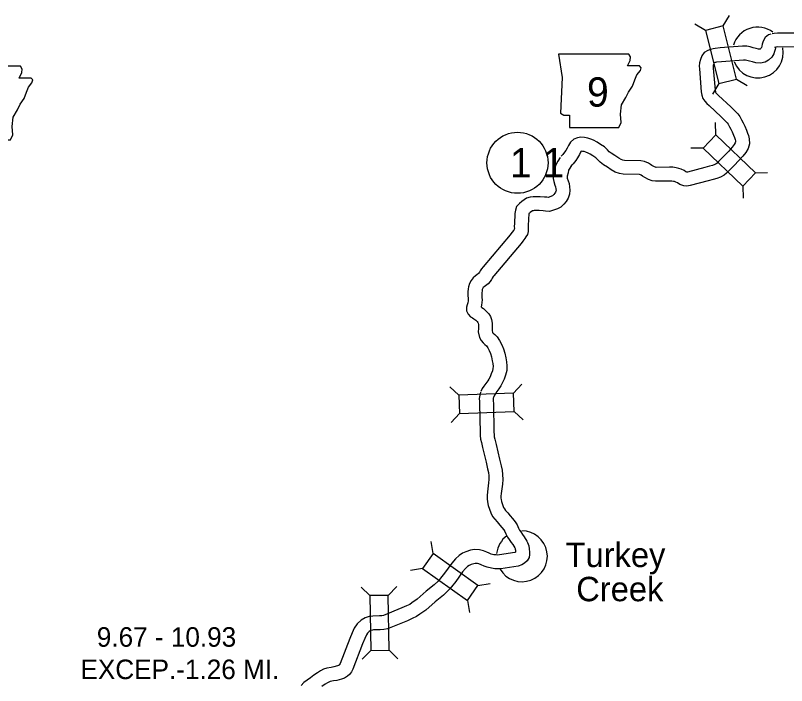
# Model space of a CAD drawing. Extents: x -939622 to -934222, y 1383701 to 1385301.
# Drawn here: x -936587.9 to -936537.9, y 1384812.3 to 1384855.7 of the extents above; entities that cross this region are included whole.
import ezdxf

# ---------------------------------------------------------------- set-up
doc = ezdxf.new("R2010")
doc.units = 0
for name, color, linetype in [('Level 10', 7, 'Continuous'), ('Level 20', 7, 'Continuous'), ('Level 21', 7, 'Continuous'), ('Level 24', 7, 'Continuous'), ('Level 25', 7, 'Continuous'), ('Level 27', 7, 'Continuous')]:
    doc.layers.add(name, color=color, linetype=linetype)

msp = doc.modelspace()

# ---------------------------------------------------------------- linework, layer by layer
at = {"layer": 'Level 10'}
for points in [[(-936538.896, 1384854.515), (-936539.048, 1384854.461), (-936539.268, 1384854.285), (-936539.41, 1384854.055), (-936539.47, 1384853.852), (-936539.499, 1384853.728), (-936539.521, 1384853.644), (-936539.532, 1384853.614), (-936539.547, 1384853.589), (-936539.598, 1384853.539), (-936539.606, 1384853.535), (-936539.628, 1384853.529), (-936539.712, 1384853.538), (-936539.866, 1384853.578), (-936540.053, 1384853.631), (-936540.241, 1384853.68), (-936540.465, 1384853.736), (-936540.743, 1384853.722), (-936542.195, 1384853.617), (-936542.522, 1384853.577), (-936542.657, 1384853.563), (-936542.824, 1384853.521), (-936543, 1384853.449), (-936543.221, 1384853.318), (-936543.388, 1384853.095), (-936543.47, 1384852.87), (-936543.534, 1384852.643), (-936543.549, 1384852.442), (-936543.542, 1384852.251), (-936543.417, 1384850.76), (-936543.378, 1384850.555), (-936543.312, 1384850.345), (-936543.192, 1384850.169), (-936543.066, 1384850.016), (-936542.911, 1384849.87), (-936542.121, 1384849.153), (-936541.749, 1384848.762), (-936541.684, 1384848.671), (-936541.588, 1384848.501), (-936541.496, 1384848.337), (-936541.409, 1384848.165), (-936541.324, 1384847.958), (-936541.264, 1384847.799), (-936541.223, 1384847.673), (-936541.201, 1384847.587), (-936541.199, 1384847.515), (-936541.218, 1384847.448), (-936541.281, 1384847.341), (-936541.41, 1384847.176), (-936541.638, 1384846.927), (-936541.929, 1384846.623), (-936542.303, 1384846.242), (-936542.397, 1384846.147), (-936542.461, 1384846.091), (-936542.539, 1384846.045), (-936542.681, 1384845.997), (-936542.885, 1384845.94), (-936543.195, 1384845.859), (-936544.31, 1384845.566), (-936544.355, 1384845.56), (-936544.362, 1384845.561), (-936544.413, 1384845.578), (-936544.535, 1384845.656), (-936544.726, 1384845.745), (-936544.884, 1384845.804), (-936545.053, 1384845.844), (-936545.27, 1384845.87), (-936545.47, 1384845.873), (-936546.344, 1384845.867), (-936546.386, 1384845.871), (-936546.463, 1384845.903), (-936546.629, 1384845.988), (-936546.723, 1384846.047), (-936546.852, 1384846.143), (-936547.092, 1384846.254), (-936547.346, 1384846.296), (-936548.402, 1384846.323), (-936548.509, 1384846.34), (-936548.62, 1384846.375), (-936548.769, 1384846.468), (-936549.018, 1384846.634), (-936549.263, 1384846.782), (-936549.386, 1384846.873), (-936549.511, 1384847.003), (-936549.699, 1384847.195), (-936549.95, 1384847.355), (-936550.172, 1384847.509), (-936550.417, 1384847.622), (-936550.595, 1384847.688), (-936550.788, 1384847.758), (-936550.986, 1384847.796), (-936551.229, 1384847.821), (-936551.46, 1384847.787), (-936551.694, 1384847.689), (-936551.895, 1384847.512), (-936552.043, 1384847.278), (-936552.119, 1384847.114), (-936552.203, 1384846.969), (-936552.283, 1384846.851), (-936552.401, 1384846.704), (-936552.519, 1384846.588)], [(-936534.042, 1384854.574), (-936538.479, 1384854.577), (-936538.679, 1384854.561), (-936538.828, 1384854.533)], [(-936538.581, 1384853.684), (-936538.6, 1384853.621), (-936538.626, 1384853.51), (-936538.659, 1384853.383), (-936538.711, 1384853.231), (-936538.836, 1384853.025), (-936539.049, 1384852.817), (-936539.266, 1384852.691), (-936539.566, 1384852.618), (-936539.872, 1384852.649), (-936540.103, 1384852.71), (-936540.29, 1384852.763), (-936540.464, 1384852.808), (-936540.553, 1384852.831), (-936540.688, 1384852.824), (-936542.107, 1384852.721), (-936542.42, 1384852.682), (-936542.5, 1384852.674), (-936542.542, 1384852.663), (-936542.595, 1384852.642), (-936542.613, 1384852.591), (-936542.644, 1384852.485), (-936542.648, 1384852.427), (-936542.643, 1384852.306), (-936542.525, 1384850.883), (-936542.504, 1384850.776), (-936542.493, 1384850.742), (-936542.472, 1384850.71), (-936542.408, 1384850.633), (-936542.3, 1384850.531), (-936541.491, 1384849.797), (-936541.056, 1384849.339), (-936540.924, 1384849.157), (-936540.803, 1384848.941), (-936540.702, 1384848.761), (-936540.59, 1384848.541), (-936540.486, 1384848.288), (-936540.414, 1384848.096), (-936540.358, 1384847.924), (-936540.303, 1384847.711), (-936540.297, 1384847.398), (-936540.384, 1384847.091), (-936540.536, 1384846.833), (-936540.723, 1384846.595), (-936540.981, 1384846.312), (-936541.283, 1384845.997), (-936541.661, 1384845.611), (-936541.779, 1384845.492), (-936541.933, 1384845.357), (-936542.163, 1384845.223), (-936542.414, 1384845.137), (-936542.651, 1384845.071), (-936542.967, 1384844.988), (-936544.134, 1384844.682), (-936544.347, 1384844.653), (-936544.556, 1384844.678), (-936544.801, 1384844.757), (-936544.97, 1384844.866), (-936545.074, 1384844.914), (-936545.146, 1384844.941), (-936545.212, 1384844.957), (-936545.331, 1384844.971), (-936545.473, 1384844.973), (-936546.384, 1384844.967), (-936546.6, 1384844.988), (-936546.837, 1384845.083), (-936547.076, 1384845.205), (-936547.232, 1384845.304), (-936547.315, 1384845.366), (-936547.36, 1384845.386), (-936547.43, 1384845.398), (-936548.484, 1384845.425), (-936548.714, 1384845.461), (-936549, 1384845.55), (-936549.258, 1384845.713), (-936549.5, 1384845.874), (-936549.765, 1384846.034), (-936549.982, 1384846.194), (-936550.157, 1384846.377), (-936550.269, 1384846.491), (-936550.448, 1384846.605), (-936550.621, 1384846.725), (-936550.763, 1384846.79), (-936550.906, 1384846.844), (-936551.026, 1384846.887), (-936551.116, 1384846.904), (-936551.208, 1384846.914), (-936551.252, 1384846.845), (-936551.32, 1384846.699), (-936551.439, 1384846.492), (-936551.557, 1384846.317), (-936551.732, 1384846.099), (-936551.89, 1384845.944)], [(-936533.984, 1384853.674), (-936538.444, 1384853.677), (-936538.561, 1384853.668), (-936538.662, 1384853.649)], [(-936552.584, 1384846.508), (-936552.734, 1384846.272), (-936552.884, 1384845.981), (-936552.934, 1384845.708), (-936553.009, 1384845.416), (-936553.018, 1384845.151), (-936552.989, 1384844.961), (-936552.91, 1384844.713), (-936552.873, 1384844.606), (-936552.854, 1384844.485), (-936552.844, 1384844.376), (-936552.848, 1384844.324), (-936552.87, 1384844.258), (-936552.915, 1384844.186), (-936552.989, 1384844.101), (-936553.069, 1384844.027), (-936553.133, 1384843.99), (-936553.283, 1384843.935), (-936553.348, 1384843.916), (-936553.441, 1384843.925), (-936553.601, 1384843.937), (-936553.88, 1384843.963), (-936554.046, 1384843.966), (-936554.324, 1384843.957), (-936554.521, 1384843.936), (-936554.761, 1384843.859), (-936555.071, 1384843.657), (-936555.216, 1384843.532), (-936555.408, 1384843.326), (-936555.479, 1384843.082), (-936555.506, 1384842.867), (-936555.523, 1384842.628), (-936555.535, 1384842.439), (-936555.546, 1384842.226), (-936555.556, 1384842.032), (-936555.547, 1384841.895), (-936555.55, 1384841.849), (-936555.561, 1384841.83), (-936555.59, 1384841.785), (-936555.705, 1384841.642), (-936555.816, 1384841.494), (-936557.58, 1384839.411), (-936557.674, 1384839.292), (-936557.758, 1384839.15), (-936557.808, 1384839.068), (-936557.842, 1384839.011), (-936557.871, 1384838.98), (-936557.971, 1384838.9), (-936558.067, 1384838.826), (-936558.211, 1384838.706), (-936558.351, 1384838.525), (-936558.45, 1384838.343), (-936558.519, 1384838.127), (-936558.535, 1384837.977), (-936558.566, 1384837.785), (-936558.562, 1384837.562), (-936558.552, 1384837.37), (-936558.543, 1384837.268), (-936558.549, 1384837.193), (-936558.558, 1384837.109), (-936558.569, 1384837.077), (-936558.615, 1384836.957), (-936558.655, 1384836.79), (-936558.65, 1384836.562), (-936558.552, 1384836.353), (-936558.391, 1384836.178), (-936558.26, 1384836.097), (-936558.174, 1384836.043), (-936558.108, 1384835.993), (-936558.049, 1384835.947), (-936557.959, 1384835.858), (-936557.92, 1384835.813), (-936557.908, 1384835.795), (-936557.898, 1384835.764), (-936557.879, 1384835.672), (-936557.879, 1384835.59), (-936557.884, 1384835.414), (-936557.892, 1384835.197), (-936557.812, 1384834.829), (-936557.697, 1384834.634), (-936557.565, 1384834.485), (-936557.452, 1384834.377), (-936557.361, 1384834.285), (-936557.268, 1384834.155), (-936557.177, 1384833.98), (-936557.1, 1384833.798), (-936557.037, 1384833.581), (-936556.977, 1384833.325), (-936556.945, 1384833.138), (-936556.93, 1384832.959), (-936556.935, 1384832.809), (-936556.971, 1384832.667), (-936557.05, 1384832.468), (-936557.127, 1384832.285), (-936557.198, 1384832.136), (-936557.275, 1384832.022), (-936557.405, 1384831.856), (-936557.531, 1384831.672), (-936557.626, 1384831.515), (-936557.717, 1384831.32)], [(-936551.825, 1384846.025), (-936551.953, 1384845.823), (-936552.023, 1384845.688), (-936552.054, 1384845.515), (-936552.113, 1384845.288), (-936552.115, 1384845.204), (-936552.11, 1384845.167), (-936552.055, 1384844.996), (-936551.996, 1384844.823), (-936551.96, 1384844.597), (-936551.94, 1384844.381), (-936551.96, 1384844.139), (-936552.051, 1384843.872), (-936552.187, 1384843.652), (-936552.341, 1384843.474), (-936552.532, 1384843.296), (-936552.752, 1384843.171), (-936553, 1384843.08), (-936553.263, 1384843.003), (-936553.519, 1384843.028), (-936553.676, 1384843.04), (-936553.932, 1384843.064), (-936554.042, 1384843.066), (-936554.26, 1384843.059), (-936554.333, 1384843.051), (-936554.372, 1384843.038), (-936554.529, 1384842.936), (-936554.591, 1384842.883), (-936554.598, 1384842.875), (-936554.61, 1384842.779), (-936554.625, 1384842.567), (-936554.636, 1384842.388), (-936554.647, 1384842.18), (-936554.654, 1384842.037), (-936554.646, 1384841.899), (-936554.656, 1384841.707), (-936554.704, 1384841.511), (-936554.794, 1384841.359), (-936554.858, 1384841.259), (-936554.994, 1384841.09), (-936555.111, 1384840.933), (-936556.884, 1384838.841), (-936556.93, 1384838.782), (-936556.986, 1384838.687), (-936557.04, 1384838.6), (-936557.116, 1384838.474), (-936557.252, 1384838.321), (-936557.417, 1384838.191), (-936557.504, 1384838.124), (-936557.56, 1384838.077), (-936557.595, 1384838.032), (-936557.618, 1384837.99), (-936557.634, 1384837.94), (-936557.643, 1384837.855), (-936557.665, 1384837.721), (-936557.663, 1384837.595), (-936557.654, 1384837.434), (-936557.64, 1384837.272), (-936557.653, 1384837.106), (-936557.674, 1384836.919), (-936557.708, 1384836.813), (-936557.664, 1384836.786), (-936557.559, 1384836.706), (-936557.453, 1384836.624), (-936557.305, 1384836.477), (-936557.204, 1384836.363), (-936557.086, 1384836.185), (-936557.026, 1384835.99), (-936556.979, 1384835.764), (-936556.979, 1384835.576), (-936556.985, 1384835.385), (-936556.989, 1384835.278), (-936556.964, 1384835.163), (-936556.915, 1384835.109), (-936556.82, 1384835.017), (-936556.672, 1384834.867), (-936556.501, 1384834.63), (-936556.362, 1384834.365), (-936556.25, 1384834.1), (-936556.166, 1384833.809), (-936556.094, 1384833.503), (-936556.052, 1384833.253), (-936556.028, 1384832.983), (-936556.039, 1384832.681), (-936556.113, 1384832.389), (-936556.217, 1384832.127), (-936556.306, 1384831.917), (-936556.414, 1384831.689), (-936556.547, 1384831.493), (-936556.679, 1384831.323), (-936556.774, 1384831.184), (-936556.831, 1384831.091), (-936556.901, 1384830.941)], [(-936557.735, 1384831.276), (-936557.795, 1384831.099), (-936557.824, 1384830.863), (-936557.81, 1384830.677), (-936557.804, 1384830.523), (-936557.773, 1384828.648), (-936557.763, 1384828.464), (-936557.74, 1384828.23), (-936557.687, 1384828.017), (-936557.606, 1384827.687), (-936557.378, 1384826.735), (-936557.284, 1384826.315), (-936557.234, 1384826.081), (-936557.211, 1384825.862), (-936557.196, 1384825.625), (-936557.215, 1384825.408), (-936557.286, 1384824.821), (-936557.318, 1384824.589), (-936557.318, 1384824.355), (-936557.298, 1384824.174), (-936557.244, 1384823.935), (-936557.158, 1384823.694), (-936557.072, 1384823.454), (-936556.956, 1384823.229), (-936556.814, 1384823.042), (-936556.662, 1384822.865), (-936556.489, 1384822.662), (-936556.351, 1384822.509), (-936556.23, 1384822.355), (-936556.166, 1384822.255), (-936556.09, 1384822.089), (-936555.992, 1384821.886), (-936555.882, 1384821.724), (-936555.753, 1384821.531), (-936555.652, 1384821.401), (-936555.524, 1384821.177), (-936555.499, 1384821.133), (-936555.485, 1384821.098), (-936555.475, 1384821.03), (-936555.47, 1384820.903), (-936555.47, 1384820.902), (-936555.525, 1384820.883), (-936556.505, 1384820.725), (-936556.63, 1384820.72), (-936556.737, 1384820.725), (-936556.871, 1384820.742), (-936557.042, 1384820.785), (-936557.171, 1384820.832), (-936557.343, 1384820.908), (-936557.557, 1384821.001), (-936557.812, 1384821.062), (-936558.134, 1384821.072), (-936558.392, 1384821.036), (-936558.689, 1384820.931), (-936558.912, 1384820.829), (-936559.138, 1384820.69), (-936559.366, 1384820.479), (-936559.612, 1384820.19), (-936560.074, 1384819.544), (-936560.33, 1384819.211), (-936560.399, 1384819.128), (-936560.498, 1384819.03), (-936560.746, 1384818.791), (-936561.271, 1384818.367), (-936561.86, 1384817.857), (-936562.193, 1384817.614), (-936562.335, 1384817.519), (-936562.543, 1384817.424), (-936562.849, 1384817.283), (-936564.031, 1384816.798), (-936564.146, 1384816.777), (-936564.29, 1384816.765), (-936564.739, 1384816.758), (-936564.96, 1384816.731), (-936565.227, 1384816.635), (-936565.491, 1384816.487), (-936565.757, 1384816.25), (-936565.937, 1384815.969), (-936566.081, 1384815.662), (-936566.23, 1384815.299), (-936566.853, 1384813.68), (-936566.885, 1384813.618), (-936566.909, 1384813.585), (-936566.922, 1384813.573), (-936566.964, 1384813.545), (-936567.021, 1384813.525), (-936567.266, 1384813.469), (-936567.441, 1384813.432), (-936567.714, 1384813.387), (-936567.933, 1384813.313), (-936568.132, 1384813.21), (-936568.318, 1384813.085), (-936568.56, 1384812.923), (-936568.785, 1384812.762), (-936568.992, 1384812.608), (-936569.21, 1384812.445), (-936569.387, 1384812.257)], [(-936556.883, 1384830.985), (-936556.913, 1384830.896), (-936556.92, 1384830.843), (-936556.911, 1384830.729), (-936556.904, 1384830.547), (-936556.873, 1384828.68), (-936556.865, 1384828.533), (-936556.851, 1384828.384), (-936556.813, 1384828.233), (-936556.731, 1384827.899), (-936556.501, 1384826.938), (-936556.405, 1384826.508), (-936556.344, 1384826.222), (-936556.314, 1384825.937), (-936556.294, 1384825.616), (-936556.319, 1384825.316), (-936556.393, 1384824.704), (-936556.418, 1384824.527), (-936556.418, 1384824.406), (-936556.409, 1384824.323), (-936556.378, 1384824.185), (-936556.311, 1384823.997), (-936556.245, 1384823.813), (-936556.192, 1384823.711), (-936556.114, 1384823.608), (-936555.977, 1384823.449), (-936555.813, 1384823.256), (-936555.663, 1384823.09), (-936555.495, 1384822.877), (-936555.374, 1384822.687), (-936555.275, 1384822.472), (-936555.21, 1384822.336), (-936555.135, 1384822.226), (-936555.023, 1384822.057), (-936554.903, 1384821.903), (-936554.745, 1384821.628), (-936554.684, 1384821.523), (-936554.609, 1384821.326), (-936554.578, 1384821.113), (-936554.57, 1384820.909), (-936554.574, 1384820.75), (-936554.589, 1384820.564), (-936554.726, 1384820.353), (-936554.879, 1384820.199), (-936555.069, 1384820.088), (-936555.306, 1384820.006), (-936556.416, 1384819.828), (-936556.632, 1384819.819), (-936556.814, 1384819.827), (-936557.04, 1384819.856), (-936557.308, 1384819.924), (-936557.506, 1384819.997), (-936557.702, 1384820.082), (-936557.845, 1384820.144), (-936557.933, 1384820.166), (-936558.085, 1384820.17), (-936558.178, 1384820.157), (-936558.351, 1384820.096), (-936558.486, 1384820.035), (-936558.591, 1384819.969), (-936558.716, 1384819.854), (-936558.903, 1384819.636), (-936559.351, 1384819.008), (-936559.626, 1384818.651), (-936559.733, 1384818.521), (-936559.869, 1384818.386), (-936560.15, 1384818.115), (-936560.693, 1384817.676), (-936561.299, 1384817.152), (-936561.676, 1384816.877), (-936561.894, 1384816.73), (-936562.168, 1384816.605), (-936562.491, 1384816.457), (-936563.776, 1384815.93), (-936564.025, 1384815.884), (-936564.245, 1384815.865), (-936564.677, 1384815.859), (-936564.749, 1384815.85), (-936564.851, 1384815.813), (-936564.966, 1384815.749), (-936565.066, 1384815.66), (-936565.147, 1384815.533), (-936565.256, 1384815.3), (-936565.393, 1384814.967), (-936566.029, 1384813.316), (-936566.113, 1384813.148), (-936566.241, 1384812.973), (-936566.375, 1384812.856), (-936566.558, 1384812.735), (-936566.769, 1384812.659), (-936567.072, 1384812.59), (-936567.274, 1384812.547), (-936567.496, 1384812.511), (-936567.581, 1384812.482), (-936567.672, 1384812.435), (-936567.817, 1384812.337), (-936568.048, 1384812.183)]]:
    msp.add_lwpolyline(points, dxfattribs=at)
at = {"layer": 'Level 20'}
for p, q in [((-936542, 1384855.044), (-936541.594, 1384855.724)), ((-936543.152, 1384854.753), (-936543.832, 1384855.16)), ((-936542.281, 1384851.298), (-936542.687, 1384850.618)), ((-936541.129, 1384851.588), (-936540.449, 1384851.182)), ((-936542.476, 1384847.978), (-936542.493, 1384848.77)), ((-936543.298, 1384847.12), (-936544.09, 1384847.103)), ((-936539.903, 1384845.512), (-936539.111, 1384845.529)), ((-936540.725, 1384844.654), (-936540.708, 1384843.862)), ((-936555.596, 1384831.219), (-936555.058, 1384831.8)), ((-936559.158, 1384831.086), (-936559.738, 1384831.625)), ((-936559.113, 1384829.899), (-936559.652, 1384829.318)), ((-936555.552, 1384830.032), (-936554.971, 1384829.493)), ((-936560.808, 1384820.808), (-936560.938, 1384821.589)), ((-936561.498, 1384819.841), (-936562.28, 1384819.711)), ((-936557.908, 1384818.737), (-936557.126, 1384818.868)), ((-936564.916, 1384818.088), (-936565.483, 1384818.641)), ((-936563.728, 1384818.104), (-936563.175, 1384818.672)), ((-936558.598, 1384817.77), (-936558.467, 1384816.989)), ((-936564.868, 1384814.525), (-936565.42, 1384813.957)), ((-936563.68, 1384814.541), (-936563.112, 1384813.988))]:
    msp.add_line(p, q, dxfattribs=at)
for points in [[(-936541.129, 1384851.588), (-936542, 1384855.044), (-936543.152, 1384854.753), (-936542.281, 1384851.298)], [(-936539.903, 1384845.512), (-936542.476, 1384847.978), (-936543.298, 1384847.12), (-936540.725, 1384844.654)], [(-936555.596, 1384831.219), (-936559.158, 1384831.086), (-936559.113, 1384829.899), (-936555.552, 1384830.032)], [(-936557.908, 1384818.737), (-936560.808, 1384820.808), (-936561.498, 1384819.841), (-936558.598, 1384817.77)], [(-936564.916, 1384818.088), (-936564.868, 1384814.525), (-936563.68, 1384814.541), (-936563.728, 1384818.104)]]:
    msp.add_lwpolyline(points, close=True, dxfattribs=at)
at = {"layer": 'Level 21'}
for points in [[(-936552.673, 1384853.216), (-936552.445, 1384851.694), (-936552.546, 1384849.385), (-936552.343, 1384849.258), (-936551.963, 1384849.258), (-936551.963, 1384848.446), (-936548.765, 1384848.446), (-936548.613, 1384848.775), (-936548.664, 1384849.308), (-936548.587, 1384849.917), (-936548.308, 1384850.4), (-936548.131, 1384850.755), (-936547.877, 1384851.136), (-936547.725, 1384851.542), (-936547.598, 1384851.871), (-936547.369, 1384852.151), (-936547.319, 1384852.328), (-936547.42, 1384852.455), (-936548.207, 1384852.455), (-936548.029, 1384852.81), (-936548.004, 1384853.039), (-936548.109, 1384853.214)], [(-936592.153, 1384852.425), (-936591.924, 1384850.902), (-936592.026, 1384848.593), (-936591.823, 1384848.466), (-936591.442, 1384848.466), (-936591.442, 1384847.654), (-936588.245, 1384847.654), (-936588.092, 1384847.984), (-936588.143, 1384848.517), (-936588.067, 1384849.126), (-936587.788, 1384849.608), (-936587.61, 1384849.963), (-936587.356, 1384850.344), (-936587.204, 1384850.75), (-936587.077, 1384851.08), (-936586.849, 1384851.359), (-936586.798, 1384851.537), (-936586.9, 1384851.663), (-936587.686, 1384851.663), (-936587.509, 1384852.019), (-936587.483, 1384852.247), (-936587.589, 1384852.423)]]:
    msp.add_lwpolyline(points, close=True, dxfattribs=at)
at = {"layer": 'Level 24'}
for centre, start, end in [((-936539.748, 1384853.319), 53.4444, 163.3184), ((-936539.748, 1384853.319), 201.9009, 10.5267), ((-936555.056, 1384820.637), 210.7355, 90), ((-936555.056, 1384820.637), 126.3268, 173.3675)]:
    msp.add_arc(centre, 1.65, start, end, dxfattribs=at)
at = {"layer": 'Level 27'}
msp.add_circle((-936555.343, 1384846.163), 1.98, dxfattribs=at)

# ---------------------------------------------------------------- texts
at = {"layer": 'Level 21'}
msp.add_text('9', height=1.901, dxfattribs=at).set_placement((-936550.834, 1384849.807))
at = {"layer": 'Level 24'}
for s, p in [('Turkey', (-936552.221, 1384819.938)), ('Creek', (-936551.531, 1384817.721))]:
    msp.add_text(s, height=1.584, dxfattribs=at).set_placement(p)
at = {"layer": 'Level 25'}
for s, p in [('9.67 - 10.93', (-936582.639, 1384814.77)), ('EXCEP.-1.26 MI.', (-936583.701, 1384812.669))]:
    msp.add_text(s, height=1.2672, dxfattribs=at).set_placement(p)
at = {"layer": 'Level 27'}
msp.add_text('1 1', height=1.9008, dxfattribs=at).set_placement((-936555.839, 1384845.213))

doc.saveas('drawing.dxf')
